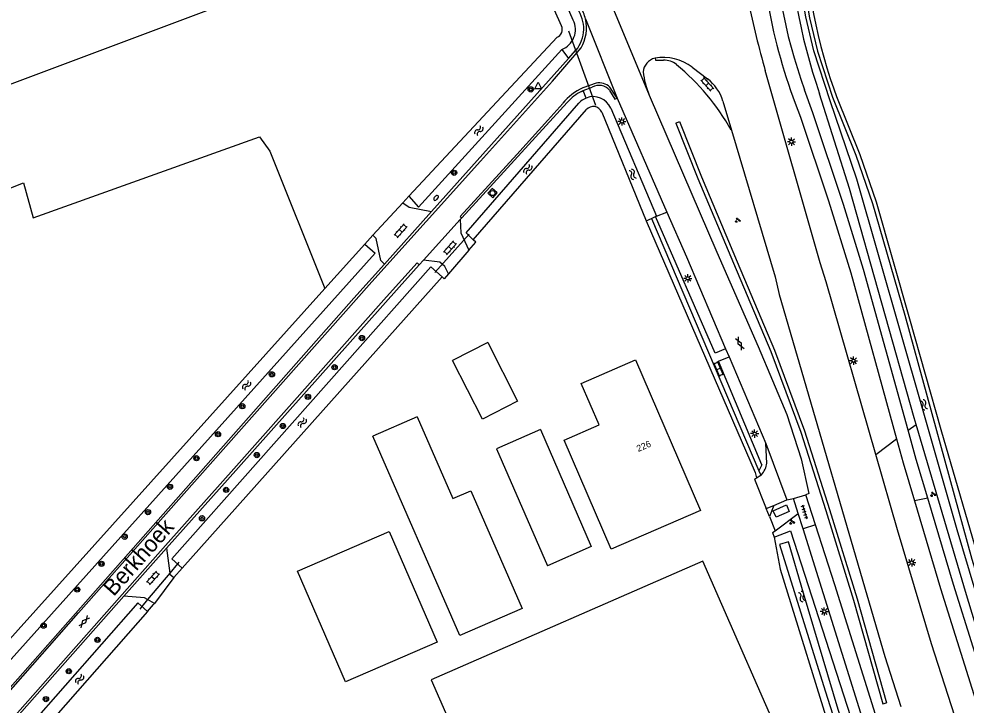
# Model space of a CAD drawing. Extents: x 136000 to 141000, y 400494 to 402006.
# Drawn here: x 139285.6 to 139429.9, y 401546.2 to 401650.8 of the extents above; entities that cross this region are included whole.
import ezdxf

# ---------------------------------------------------------------- set-up
doc = ezdxf.new("R2010")
doc.units = 0
for name, color, linetype in [('gg-afsc-erfafscheiding', 7, 'Continuous'), ('gg-anno-huisnummerreeks BGT', 7, 'Continuous'), ('gg-anno-openbare ruimte label', 7, 'Continuous'), ('gg-bbg-bijgebouw', 7, 'Continuous'), ('gg-bbg-gedigitaliseerde bijgebouw', 7, 'Continuous'), ('gg-bbg-hoofdgebouw', 7, 'Continuous'), ('gg-bbg-open loods', 7, 'Continuous'), ('gg-knt-bronhoudergrens', 7, 'Continuous'), ('gg-knt-verharding', 7, 'Continuous'), ('gg-knt-verharding nz', 7, 'Continuous'), ('gg-kntw-bovenkant insteek waterloop', 7, 'Continuous'), ('gg-kntw-waterlijn', 7, 'Continuous'), ('gg-kwrk-duiker nz buis', 7, 'Continuous'), ('gt-grn-groengrens', 7, 'Continuous'), ('gt-grn-vlakafsluiter', 7, 'Continuous'), ('gt-grn-weggrens', 7, 'Continuous'), ('gt-symb-boom', 7, 'Continuous'), ('gt-symb-brandkraan', 7, 'Continuous'), ('gt-symb-gesloten verharding', 7, 'Continuous'), ('gt-symb-groenvak', 7, 'Continuous'), ('gt-symb-klinker verharding', 7, 'Continuous'), ('gt-symb-lichtmast', 7, 'Continuous'), ('gt-symb-rioolschacht', 7, 'Continuous'), ('gt-symb-tegel verharding', 7, 'Continuous'), ('gt-symb-waterafsluiter', 7, 'Continuous'), ('gt-symb-watersymbool', 7, 'Continuous')]:
    doc.layers.add(name, color=color, linetype=linetype)

# ---------------------------------------------------------------- blocks, each defined once
blk = doc.blocks.new('gt0-BOOM')
at = {"layer": 'gt-symb-boom'}
for radius in [0.4, 0.2]:
    blk.add_circle((0, 0), radius, dxfattribs=at)
blk = doc.blocks.new('gt0-WAFSL')
at = {"layer": 'gt-symb-waterafsluiter'}
for p, q in [((-0.5, -0.33), (0, 0.67)), ((0, 0.67), (0.5, -0.33)), ((0.5, -0.33), (-0.5, -0.33))]:
    blk.add_line(p, q, dxfattribs=at)
blk = doc.blocks.new('gt0-KL1')
at = {"layer": 'gt-symb-klinker verharding'}
for p, q in [((-1.15, 0.3), (1.15, 0.3)), ((-1, -0.3), (-1, 0.3)), ((-0.5, 0.3), (-0.5, 0.45)), ((0, -0.3), (0, 0.3)), ((0.5, 0.3), (0.5, 0.45)), ((1, -0.3), (1, 0.3)), ((-1.15, -0.3), (1.15, -0.3)), ((-0.5, -0.45), (-0.5, -0.3)), ((0.5, -0.45), (0.5, -0.3))]:
    blk.add_line(p, q, dxfattribs=at)
blk = doc.blocks.new('gt0-WA')
at = {"layer": 'gt-symb-watersymbool'}
for centre, start, end in [((-0.32, 0.02), 28.0725, 151.9275), ((0.43, 0.42), 208.0725, 331.9275), ((-0.32, -0.43), 28.0725, 151.9275), ((0.43, -0.03), 208.0725, 331.9275)]:
    blk.add_arc(centre, 0.425, start, end, dxfattribs=at)
blk = doc.blocks.new('gt0-LMAST')
at = {"layer": 'gt-symb-lichtmast'}
for p, q in [((-0.18, 0.17), (-0.45, 0.44)), ((-0.01, 0.25), (-0.01, 0.62)), ((0.17, 0.17), (0.44, 0.44)), ((-0.26, 0), (-0.63, 0)), ((-0.18, -0.18), (-0.45, -0.45)), ((-0.01, -0.25), (-0.01, -0.63)), ((0.44, -0.45), (0.17, -0.18)), ((0.24, 0), (0.62, 0))]:
    blk.add_line(p, q, dxfattribs=at)
blk.add_circle((-0.01, 0), 0.25, dxfattribs=at)
blk = doc.blocks.new('gt0-BR')
at = {"layer": 'gt-symb-brandkraan'}
for centre, radius, start, end in [((-0.24, 0), 0.206, 107.5669, 252.4331), ((0.6, -2.66), 3, 106.892, 107.5669), ((0, -0.69), 0.938, 73.108, 106.892), ((-0.6, -2.66), 3, 72.4331, 73.108), ((0.24, 0), 0.206, 287.567, 72.4331), ((0.6, 2.66), 3, 252.4331, 253.108), ((0, 0.69), 0.938, 253.108, 286.8921), ((-0.6, 2.66), 3, 286.8921, 287.567)]:
    blk.add_arc(centre, radius, start, end, dxfattribs=at)
blk = doc.blocks.new('gt0-RS')
at = {"layer": 'gt-symb-rioolschacht'}
blk.add_lwpolyline([(-0.5, -0.5), (0.5, -0.5), (0.5, 0.5), (-0.5, 0.5)], close=True, dxfattribs=at)
blk.add_circle((0, 0), 0.375, dxfattribs=at)
blk = doc.blocks.new('gt0-GRVAK')
at = {"layer": 'gt-symb-groenvak'}
for p, q in [((-0.11, 0.19), (-0.23, 0.24)), ((-0.18, 0.15), (0.09, 0.15)), ((-0.09, 0.21), (-0.16, 0.32)), ((-0.05, 0.21), (-0.05, 0.39)), ((0, 0.21), (0.06, 0.32)), ((0.02, 0.19), (0.13, 0.24)), ((0.26, -0.05), (0.2, 0.06)), ((0.3, -0.05), (0.3, 0.13)), ((0.35, -0.05), (0.41, 0.06)), ((-0.24, -0.23), (-0.36, -0.18)), ((-0.32, -0.26), (-0.05, -0.26)), ((-0.23, -0.21), (-0.29, -0.09)), ((-0.18, -0.2), (-0.18, -0.02)), ((-0.14, -0.21), (-0.07, -0.09)), ((-0.12, -0.23), (0, -0.18)), ((0.24, -0.07), (0.12, -0.02)), ((0.17, -0.11), (0.44, -0.11)), ((0.37, -0.07), (0.49, -0.02))]:
    blk.add_line(p, q, dxfattribs=at)
blk = doc.blocks.new('gt0-GESVH1')
at = {"layer": 'gt-symb-gesloten verharding'}
for p, q in [((-0.99, -0.26), (0.01, 0.24)), ((0.01, -0.26), (-0.99, 0.24)), ((0.01, 0.24), (1.01, -0.26)), ((1.01, 0.24), (0.01, -0.26))]:
    blk.add_line(p, q, dxfattribs=at)
blk = doc.blocks.new('gt0-TEG1')
at = {"layer": 'gt-symb-tegel verharding'}
for p, q in [((-1.12, 0), (1.12, 0)), ((-0.9, -0.25), (-0.9, 0.25)), ((-0.45, -0.25), (-0.45, 0.25)), ((0, -0.25), (0, 0.25)), ((0.45, -0.25), (0.45, 0.25)), ((0.9, -0.25), (0.9, 0.25))]:
    blk.add_line(p, q, dxfattribs=at)

msp = doc.modelspace()

# ---------------------------------------------------------------- linework, layer by layer
at = {"layer": 'gg-afsc-erfafscheiding'}
for p, q in [((139344.08, 401622.77), (139344.98, 401623.75)), ((139339.48, 401617.81), (139344.08, 401622.77)), ((139338.26, 401616.48), (139339.48, 401617.81)), ((139400.4, 401572.52), (139400.61, 401571.8)), ((139309.2, 401565.7), (139310.45, 401567.1)), ((139309.2, 401565.7), (139306.21, 401561.74))]:
    msp.add_line(p, q, dxfattribs=at)
for points in [[(139381.14, 401620.01), (139397.72, 401581.67), (139397.96, 401580.86)], [(139305.15, 401560.5), (139306.08, 401561.56), (139306.21, 401561.74)]]:
    msp.add_lwpolyline(points, dxfattribs=at)
at = {"layer": 'gg-bbg-bijgebouw'}
msp.add_line((139356.99, 401601.48), (139351.63, 401598.74), dxfattribs=at)
for points in [[(139281.22, 401639.67), (139269.59, 401670.76), (139295.85, 401680.53), (139296.52, 401678.74), (139311.97, 401684.49), (139319.27, 401665.53), (139311.99, 401662.81), (139315.79, 401652.62), (139281.22, 401639.67)], [(139349.28, 401555.82), (139335.33, 401549.77), (139328.01, 401566.65), (139341.96, 401572.7), (139349.28, 401555.82)], [(139348.38, 401550.07), (139362.14, 401518.68), (139403.52, 401536.76), (139389.76, 401568.15), (139348.38, 401550.07)]]:
    msp.add_lwpolyline(points, dxfattribs=at)
at = {"layer": 'gg-bbg-gedigitaliseerde bijgebouw'}
for points in [[(139356.99, 401601.48), (139361.55, 401592.56), (139356.19, 401589.82), (139351.63, 401598.74)], [(139365.05, 401588.24), (139358.31, 401585.3), (139366.09, 401567.47)], [(139365.05, 401588.24), (139372.77, 401570.38), (139366.09, 401567.47)]]:
    msp.add_lwpolyline(points, dxfattribs=at)
at = {"layer": 'gg-bbg-hoofdgebouw'}
msp.add_lwpolyline([(139389.41, 401575.86), (139375.79, 401569.98), (139368.63, 401586.62), (139373.96, 401588.92), (139371.23, 401595.25), (139379.49, 401598.84), (139389.41, 401575.86)], dxfattribs=at)
at = {"layer": 'gg-bbg-open loods'}
msp.add_line((139346.26, 401590.13), (139339.51, 401587.2), dxfattribs=at)
msp.add_lwpolyline([(139346.26, 401590.13), (139351.67, 401577.71), (139354.4, 401578.9), (139362.22, 401560.94), (139352.74, 401556.82), (139339.51, 401587.2)], dxfattribs=at)
at = {"layer": 'gg-knt-bronhoudergrens'}
msp.add_lwpolyline([(139271.3, 401636.12), (139276.54, 401621.96), (139286.27, 401625.82), (139287.74, 401620.49), (139322.23, 401632.81), (139323.8, 401630.63), (139332.16, 401609.7)], dxfattribs=at)
at = {"layer": 'gg-knt-verharding'}
for p, q in [((139369.31, 401644.74), (139370.43, 401645.99)), ((139348.44, 401621.45), (139369.31, 401644.74)), ((139388.16, 401643.4), (139390.46, 401641.66)), ((139373.52, 401640.98), (139371.51, 401640.26)), ((139371.3, 401639.73), (139371.56, 401639.84)), ((139371.56, 401639.84), (139372.92, 401640.39)), ((139376.72, 401638.7), (139375.62, 401640.38)), ((139353.03, 401620.47), (139369.11, 401638.05)), ((139376.72, 401638.7), (139384.29, 401621.35)), ((139392.82, 401638.26), (139394.11, 401633.83)), ((139341.25, 401613.43), (139348.44, 401621.45)), ((139384.29, 401621.35), (139387.26, 401614.54)), ((139347.2, 401614.03), (139352.81, 401620.22)), ((139352.81, 401620.22), (139353.03, 401620.47)), ((139381.93, 401620.37), (139398.3, 401581.95)), ((139336.62, 401608.25), (139341.25, 401613.43)), ((139346.55, 401613.31), (139347.2, 401614.03)), ((139387.26, 401614.54), (139393.23, 401600.53)), ((139343.49, 401609.93), (139346.55, 401613.31)), ((139393.23, 401600.53), (139393.76, 401599.28)), ((139393.76, 401599.28), (139399.38, 401586.08)), ((139399.54, 401583.11), (139399.38, 401586.08)), ((139398.73, 401582.82), (139398.3, 401581.95)), ((139397.62, 401580.64), (139397.96, 401580.86)), ((139397.96, 401580.86), (139398.6, 401581.27)), ((139398.6, 401581.27), (139398.7, 401581.33)), ((139400.57, 401576.67), (139402.56, 401577.49)), ((139402.56, 401577.49), (139403.58, 401577.7)), ((139403.58, 401577.7), (139405.47, 401578.26)), ((139404.29, 401575.45), (139403.58, 401577.7)), ((139406.95, 401573.68), (139405.47, 401578.26)), ((139399.41, 401576.19), (139400.57, 401576.67)), ((139400.57, 401576.67), (139399.91, 401574.96)), ((139399.91, 401574.96), (139400.77, 401572.81)), ((139405.03, 401573.09), (139404.29, 401575.45)), ((139406.95, 401573.68), (139405.03, 401573.09)), ((139308.07, 401570.15), (139308.55, 401566.35)), ((139306.21, 401561.74), (139305.19, 401562.31))]:
    msp.add_line(p, q, dxfattribs=at)
for points in [[(139259.9, 401520.98), (139276.17, 401539.3), (139294.66, 401560.3), (139305.96, 401573.1), (139339.36, 401610.73), (139355.9, 401629.08), (139366.86, 401641.3), (139371.21, 401646.36)], [(139382.48, 401644.79), (139382.55, 401644.49), (139383.78, 401644.5)], [(139416.11, 401584.41), (139408.53, 401610.71), (139407.64, 401613.59), (139399.28, 401642.89)], [(139375.56, 401639.89), (139376.36, 401638.53), (139376.72, 401638.7)], [(139421.03, 401588.13), (139414.26, 401612.59), (139411.19, 401622.52), (139406.52, 401636.45), (139405.26, 401639.96)], [(139368.44, 401637.91), (139366.13, 401635.33), (139361.42, 401630.12), (139352.79, 401620.69), (139353.03, 401620.47)], [(139381.58, 401639.17), (139391.88, 401615.25), (139398.22, 401600.88), (139402.54, 401590.51), (139404.73, 401583.76), (139405.92, 401578.46), (139405.47, 401578.26)], [(139403.83, 401637.92), (139404.64, 401635.82), (139408.92, 401623.05), (139412.3, 401612.08), (139419.29, 401586.79)], [(139394.11, 401633.83), (139400.79, 401611.47), (139401.39, 401608.79), (139417.48, 401553.66), (139419.93, 401546.05)], [(139344.08, 401622.77), (139345.03, 401622.11), (139348.44, 401621.45)], [(139393.23, 401600.53), (139391.62, 401599.85), (139382.54, 401620.65)], [(139352.81, 401620.22), (139352.92, 401618.2), (139354.11, 401615.53)], [(139341.25, 401613.43), (139340.71, 401613.97), (139339.98, 401617.3), (139339.48, 401617.81)], [(139346.55, 401613.31), (139346.23, 401613.6), (139341.58, 401608.42), (139318.74, 401582.7), (139307.91, 401570.56), (139278.7, 401537.61), (139266.84, 401524), (139261.58, 401518.16), (139259.94, 401516.41)], [(139351.02, 401611.94), (139350.46, 401613.07), (139349.71, 401613.7), (139347.2, 401614.03)], [(139308.07, 401570.15), (139319.04, 401582.43), (139343.49, 401609.93)], [(139336.62, 401608.25), (139281.15, 401545.48), (139257.38, 401518.82)], [(139398.73, 401582.82), (139392.13, 401598.63), (139393.76, 401599.28)], [(139424.03, 401577.77), (139422.27, 401583.65), (139421.03, 401588.13)], [(139419.29, 401586.79), (139420.29, 401583.16), (139422.02, 401577.34)], [(139443.95, 401500), (139439.35, 401511.93), (139432.72, 401530.37), (139424.62, 401555.55), (139419.41, 401572.96), (139416.11, 401584.41)], [(139422.02, 401577.34), (139425.99, 401564), (139434.98, 401535.43), (139442.46, 401514.04), (139446.76, 401502.61), (139447.81, 401500)], [(139449.99, 401500), (139448.69, 401503.25), (139444.32, 401514.88), (139436.94, 401535.99), (139427.96, 401564.59), (139424.03, 401577.77)], [(139400.49, 401575.85), (139402.5, 401576.74), (139402.94, 401575.74), (139400.92, 401574.85), (139400.49, 401575.85)], [(139429.61, 401500), (139422.73, 401518.85), (139414.1, 401544.2), (139405.03, 401573.09)], [(139416.07, 401544.79), (139409.9, 401564.54), (139406.95, 401573.68)], [(139308.55, 401566.35), (139308.58, 401566.18), (139309.2, 401565.7)], [(139301.54, 401562.81), (139278.98, 401537.34), (139267.13, 401523.77), (139261.85, 401517.88), (139260.23, 401516.13)], [(139305.19, 401562.31), (139304.72, 401562.58), (139301.54, 401562.81)]]:
    msp.add_lwpolyline(points, dxfattribs=at)
for centre, radius, start, end in [((139483.53, 401668.1), 83.18, 181.0165, 199.7727), ((139483.72, 401667.97), 85.35, 189.5026, 200.6148), ((139366.43, 401649.28), 5.19, 320.5717, 36.2205), ((139365.91, 401649.44), 6.12, 12.4965, 31.0956), ((139538.18, 401682.51), 144.44, 191.6446, 195.9227), ((139365.9, 401649.43), 6.14, 329.9783, 12.5313), ((139382.97, 401642.55), 2.29, 102.347, 176.4054), ((139383.72, 401637.55), 7.35, 52.7941, 99.7177), ((139383.81, 401641.39), 3.11, 50.9886, 90.5058), ((139363.2, 401616.44), 35.46, 29.3561, 50.4874), ((139393.92, 401644.21), 13.33, 186.5294, 202.2372), ((139373.93, 401638.46), 2.56, 48.7323, 99.4272), ((139386.44, 401636.36), 6.65, 16.562, 52.8003), ((139374.64, 401632.98), 7.93, 113.2806, 141.4913), ((139373.98, 401634), 6.32, 115.0553, 140.2465), ((139373.93, 401638.48), 2.16, 40.7887, 117.9197), ((139396.11, 401583.65), 3.47, 318.1495, 351.0416)]:
    msp.add_arc(centre, radius, start, end, dxfattribs=at)
at = {"layer": 'gg-knt-verharding nz'}
for p, q in [((139374.77, 401655.63), (139381.58, 401639.17)), ((139371.89, 401650.77), (139376.72, 401638.7)), ((139301.54, 401562.81), (139308.07, 401570.15))]:
    msp.add_line(p, q, dxfattribs=at)
at = {"layer": 'gg-kntw-bovenkant insteek waterloop'}
for p, q in [((139368.23, 401649.72), (139353.39, 401683.22)), ((139344.98, 401623.75), (139367.55, 401647.98)), ((139354.76, 401617.14), (139372.02, 401636.95)), ((139374.37, 401636.58), (139381.14, 401620.01)), ((139375.75, 401637.17), (139382.72, 401620.73)), ((139381.93, 401620.37), (139382.54, 401620.65)), ((139382.72, 401620.73), (139382.54, 401620.65)), ((139381.14, 401620.01), (139381.93, 401620.37)), ((139332.16, 401609.7), (139338.26, 401616.48)), ((139350.04, 401611.48), (139310.45, 401567.1)), ((139266.38, 401536.5), (139332.16, 401609.7)), ((139308.85, 401568.53), (139310.45, 401567.1)), ((139303.67, 401561.8), (139255.97, 401507.6)), ((139303.67, 401561.8), (139305.15, 401560.5)), ((139305.15, 401560.5), (139279.84, 401531.73))]:
    msp.add_line(p, q, dxfattribs=at)
for points in [[(139370.03, 401650.59), (139355.38, 401684.34), (139353.39, 401683.22)], [(139344.98, 401623.75), (139346.43, 401622.11), (139368.29, 401646.12)], [(139422.26, 401588.99), (139421.96, 401590), (139412.1, 401624.96), (139407.56, 401639.35)], [(139409.73, 401640.1), (139410.12, 401638.95), (139413.7, 401630.14), (139416.15, 401622.89), (139421.27, 401605.06), (139426.04, 401588.21), (139432.28, 401566.78), (139442.22, 401537.09), (139453.42, 401506.59), (139456.15, 401500)], [(139354.76, 401617.14), (139353.69, 401618.19), (139370.89, 401637.94)], [(139338.26, 401616.48), (139339.83, 401615.09), (139268.02, 401535.05), (139266.38, 401536.5)], [(139308.85, 401568.53), (139348.32, 401613), (139350.04, 401611.48)], [(139451.36, 401500), (139449.27, 401504.94), (139438.08, 401536.28), (139429.94, 401563.06), (139422.26, 401588.99)], [(139400.61, 401571.8), (139403.12, 401572.78), (139412.26, 401544.52)], [(139400.61, 401571.8), (139401.55, 401566.97), (139409.83, 401540.24)]]:
    msp.add_lwpolyline(points, dxfattribs=at)
for centre, radius, start, end in [((139491.79, 401668.5), 89.13, 181.1915, 199.0893), ((139491.74, 401668.49), 86.79, 181.1869, 199.0935), ((139367.08, 401649.16), 1.28, 291.7263, 25.7536), ((139367.08, 401649.16), 3.28, 291.7188, 25.7703), ((139373.07, 401636.04), 2.89, 112.234, 138.9707), ((139373.08, 401636.03), 2.9, 22.9576, 112.302), ((139373.08, 401636.03), 1.4, 22.967, 138.9725)]:
    msp.add_arc(centre, radius, start, end, dxfattribs=at)
at = {"layer": 'gg-kntw-waterlijn'}
for points in [[(139392.87, 401710.19), (139393.35, 401708.49), (139398.2, 401697.48), (139400.17, 401692.11), (139401.91, 401686.13), (139402.69, 401682.74), (139403.43, 401676.5), (139404.33, 401667.76), (139404.51, 401663.3), (139405.25, 401655.53), (139406.03, 401650.93), (139407.26, 401645.84), (139409.52, 401638.83), (139413.05, 401630.01), (139415.59, 401622.63), (139420.55, 401605.65), (139430.77, 401568.48), (139438.05, 401544.87)], [(139440.02, 401535.69), (139434.87, 401551.68), (139428.53, 401572.95), (139423.24, 401591.43), (139413.24, 401626.35), (139409.15, 401638.27), (139406.69, 401645.91), (139405.48, 401651.11), (139404.72, 401655.44), (139403.88, 401663.81), (139403.68, 401669.04), (139402.19, 401681.3), (139401.44, 401685.65), (139399.95, 401690.94), (139398.58, 401694.78), (139396.8, 401699.24), (139393.99, 401705.41), (139392.28, 401709.16), (139392.15, 401709.78)], [(139441.42, 401459.42), (139445.32, 401451.3), (139446.23, 401451.81), (139442.65, 401460.03), (139433.67, 401480.71), (139425.67, 401501.66), (139418.43, 401521.57), (139410.4, 401545.59), (139405.12, 401563.3), (139402.8, 401571.09), (139401.46, 401570.69), (139408.39, 401548.43), (139416.89, 401521.83), (139423.29, 401502.83), (139429.02, 401488.52), (139438.53, 401466.16), (139441.42, 401459.42)]]:
    msp.add_lwpolyline(points, dxfattribs=at)
at = {"layer": 'gg-kwrk-duiker nz buis'}
for p, q in [((139373.48, 401637.56), (139369.37, 401648.91)), ((139354.19, 401617.96), (139348.96, 401612.13))]:
    msp.add_line(p, q, dxfattribs=at)
msp.add_lwpolyline([(139309.94, 401568.02), (139309.72, 401567.76), (139308.55, 401566.35), (139305.19, 401562.31), (139304.31, 401561.24), (139303.98, 401560.86)], dxfattribs=at)
at = {"layer": 'gt-grn-groengrens'}
for p, q in [((139368.29, 401646.12), (139369.31, 401644.74)), ((139371.98, 401638.72), (139371.56, 401639.84)), ((139382.72, 401620.73), (139384.29, 401621.35)), ((139421.03, 401588.13), (139422.26, 401588.99)), ((139416.11, 401584.41), (139419.29, 401586.79)), ((139398.3, 401581.95), (139398.6, 401581.27)), ((139400.77, 401572.81), (139404.29, 401575.45)), ((139400.4, 401572.52), (139400.77, 401572.81))]:
    msp.add_line(p, q, dxfattribs=at)
for points in [[(139385.66, 401634.9), (139386.22, 401635.12), (139389.56, 401626.7), (139394.99, 401613.78), (139400.7, 401600.32), (139405.25, 401588.03), (139409.05, 401576.04), (139413.27, 401562.41), (139417.77, 401546.6)], [(139385.66, 401634.9), (139389, 401626.47), (139394.44, 401613.55), (139400.14, 401600.1), (139404.68, 401587.83), (139408.48, 401575.86), (139412.7, 401562.24), (139417.19, 401546.43), (139417.77, 401546.6)], [(139354.11, 401615.53), (139355.18, 401616.78), (139354.76, 401617.14)], [(139351.02, 401611.94), (139350.37, 401611.19), (139350.04, 401611.48)]]:
    msp.add_lwpolyline(points, dxfattribs=at)
at = {"layer": 'gt-grn-vlakafsluiter'}
for p in [(139397.62, 401580.64), (139399.91, 401574.96)]:
    msp.add_line(p, (139399.41, 401576.19), dxfattribs=at)
at = {"layer": 'gt-grn-weggrens'}
for p, q in [((139354.11, 401615.53), (139351.02, 401611.94)), ((139399.38, 401586.08), (139402.56, 401577.49)), ((139424.03, 401577.77), (139422.02, 401577.34))]:
    msp.add_line(p, q, dxfattribs=at)

# ---------------------------------------------------------------- block references
at = {"layer": 'gt-symb-boom'}
for p in [(139363.55, 401640.03), (139351.88, 401627.33), (139337.83, 401602.15), (139333.67, 401597.71), (139324.12, 401596.63), (139329.61, 401593.2), (139319.61, 401591.77), (139325.79, 401588.75), (139315.91, 401587.5), (139321.83, 401584.33), (139312.62, 401583.85), (139308.59, 401579.5), (139317.14, 401579.02), (139305.24, 401575.64), (139313.47, 401574.7), (139301.69, 401571.89), (139298.16, 401567.76), (139294.46, 401563.84), (139289.34, 401558.35), (139297.54, 401556.17), (139293.17, 401551.4), (139289.69, 401547.15)]:
    msp.add_blockref('gt0-BOOM', p, dxfattribs=at)
at = {"layer": 'gt-symb-brandkraan', "rotation": -132.60899614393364}
msp.add_blockref('gt0-BR', (139349.13, 401623.5), dxfattribs=at)
at = {"layer": 'gt-symb-gesloten verharding'}
for p, rotation in [((139395.4, 401601.33), -64.02428534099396), ((139295.51, 401558.94), 49.98904227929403)]:
    msp.add_blockref('gt0-GESVH1', p, dxfattribs=dict(at, rotation=rotation))
at = {"layer": 'gt-symb-groenvak'}
for p in [(139395.06, 401620.1), (139424.82, 401578.34), (139403.33, 401574.11)]:
    msp.add_blockref('gt0-GRVAK', p, dxfattribs=at)
at = {"layer": 'gt-symb-klinker verharding'}
for p, rotation in [((139390.43, 401640.8), 131.67635773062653), ((139343.72, 401618.48), 48.485380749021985), ((139351.26, 401615.89), 48.485380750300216), ((139392.19, 401597.43), 113.20611458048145), ((139306, 401565.6), 48.00000872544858)]:
    msp.add_blockref('gt0-KL1', p, dxfattribs=dict(at, rotation=rotation))
at = {"layer": 'gt-symb-lichtmast'}
for p in [(139377.44, 401635.15), (139403.28, 401632.06), (139387.48, 401611.25), (139412.73, 401598.7), (139397.67, 401587.59), (139421.6, 401567.96), (139408.28, 401560.51)]:
    msp.add_blockref('gt0-LMAST', p, dxfattribs=at)
at = {"layer": 'gt-symb-rioolschacht', "rotation": 47.71475165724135}
msp.add_blockref('gt0-RS', (139357.73, 401624.24), dxfattribs=at)
at = {"layer": 'gt-symb-tegel verharding', "rotation": -72.96046487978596}
msp.add_blockref('gt0-TEG1', (139405.26, 401575.7), dxfattribs=at)
at = {"layer": 'gt-symb-waterafsluiter'}
msp.add_blockref('gt0-WAFSL', (139364.69, 401640.44), dxfattribs=at)
at = {"layer": 'gt-symb-watersymbool'}
for p, rotation in [((139355.61, 401633.71), 56.96171538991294), ((139363.07, 401627.82), 56.961715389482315), ((139379.05, 401627.14), -62.02527007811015), ((139320.23, 401594.9), 56.961715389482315), ((139423.45, 401592.02), -62.99934529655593), ((139328.7, 401589.23), 56.961715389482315), ((139404.85, 401562.82), -65.04884837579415), ((139294.79, 401550.14), 56.961715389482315)]:
    msp.add_blockref('gt0-WA', p, dxfattribs=dict(at, rotation=rotation))

# ---------------------------------------------------------------- texts
at = {"layer": 'gg-anno-huisnummerreeks BGT'}
msp.add_text('226', height=1, rotation=23.3, dxfattribs=at).set_placement((139379.93, 401584.79))
at = {"layer": 'gg-anno-openbare ruimte label'}
msp.add_text('Berkhoek', height=2.5, rotation=48.5, dxfattribs=at).set_placement((139300.02, 401562.68))

doc.saveas('drawing.dxf')
